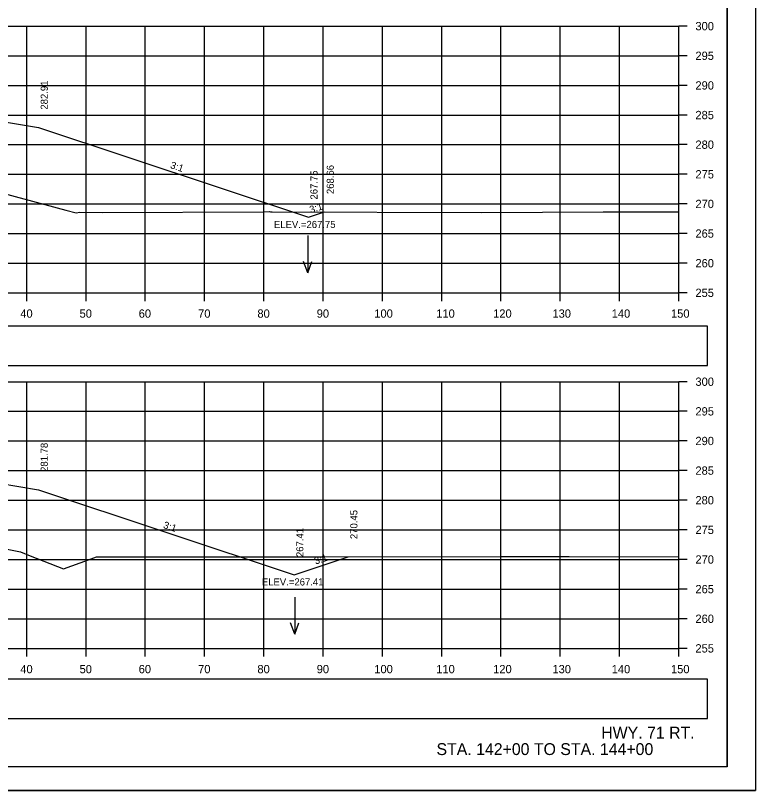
# Model space of a CAD drawing. Extents: x 285 to 4233, y -659 to 3710.
# Drawn here: x 2597.6 to 2722.4, y 2749.6 to 2880.3 of the extents above; entities that cross this region are included whole.
import ezdxf

# ---------------------------------------------------------------- set-up
doc = ezdxf.new("R2010")
doc.units = 0
for name, color, linetype in [('R_Axis', 7, 'Continuous'), ('R_Axis Annot', 7, 'Continuous'), ('R_Border', 7, 'Continuous'), ('R_Draft', 7, 'Continuous'), ('R_Exist Surface', 7, 'Continuous'), ('R_Fin Surface', 7, 'Continuous'), ('R_Grid', 7, 'Continuous'), ('R_No Plot', 7, 'Continuous'), ('R_Water Annot', 7, 'Continuous'), ('R_Xsect Elev', 7, 'Continuous'), ('R_Xsect Slope', 7, 'Continuous')]:
    doc.layers.add(name, color=color, linetype=linetype)

msp = doc.modelspace()

# ---------------------------------------------------------------- linework, layer by layer
at = {"layer": 'R_Axis'}
for p, q in [((2709.5, 2833.55), (2709.5, 2878.55)), ((2710.9, 2878.55), (2709.5, 2878.55)), ((2710.9, 2873.55), (2709.5, 2873.55)), ((2710.9, 2868.55), (2709.5, 2868.55)), ((2710.9, 2863.55), (2709.5, 2863.55)), ((2710.9, 2858.55), (2709.5, 2858.55)), ((2710.9, 2853.55), (2709.5, 2853.55)), ((2710.9, 2848.55), (2709.5, 2848.55)), ((2710.9, 2843.55), (2709.5, 2843.55)), ((2710.9, 2838.55), (2709.5, 2838.55)), ((2409.5, 2833.55), (2709.5, 2833.55)), ((2599.5, 2832.15), (2599.5, 2833.55)), ((2609.5, 2832.15), (2609.5, 2833.55)), ((2619.5, 2832.15), (2619.5, 2833.55)), ((2629.5, 2832.15), (2629.5, 2833.55)), ((2639.5, 2832.15), (2639.5, 2833.55)), ((2649.5, 2832.15), (2649.5, 2833.55)), ((2659.5, 2832.15), (2659.5, 2833.55)), ((2669.5, 2832.15), (2669.5, 2833.55)), ((2679.5, 2832.15), (2679.5, 2833.55)), ((2689.5, 2832.15), (2689.5, 2833.55)), ((2699.5, 2832.15), (2699.5, 2833.55)), ((2709.5, 2832.15), (2709.5, 2833.55)), ((2710.9, 2833.55), (2709.5, 2833.55)), ((2709.5, 2773.55), (2709.5, 2818.55)), ((2710.9, 2818.55), (2709.5, 2818.55)), ((2710.9, 2813.55), (2709.5, 2813.55)), ((2710.9, 2808.55), (2709.5, 2808.55)), ((2710.9, 2803.55), (2709.5, 2803.55)), ((2710.9, 2798.55), (2709.5, 2798.55)), ((2710.9, 2793.55), (2709.5, 2793.55)), ((2710.9, 2788.55), (2709.5, 2788.55)), ((2710.9, 2783.55), (2709.5, 2783.55)), ((2710.9, 2778.55), (2709.5, 2778.55)), ((2409.5, 2773.55), (2709.5, 2773.55)), ((2599.5, 2772.15), (2599.5, 2773.55)), ((2609.5, 2772.15), (2609.5, 2773.55)), ((2619.5, 2772.15), (2619.5, 2773.55)), ((2629.5, 2772.15), (2629.5, 2773.55)), ((2639.5, 2772.15), (2639.5, 2773.55)), ((2649.5, 2772.15), (2649.5, 2773.55)), ((2659.5, 2772.15), (2659.5, 2773.55)), ((2669.5, 2772.15), (2669.5, 2773.55)), ((2679.5, 2772.15), (2679.5, 2773.55)), ((2689.5, 2772.15), (2689.5, 2773.55)), ((2699.5, 2772.15), (2699.5, 2773.55)), ((2709.5, 2772.15), (2709.5, 2773.55)), ((2710.9, 2773.55), (2709.5, 2773.55))]:
    msp.add_line(p, q, dxfattribs=at)
at = {"layer": 'R_Axis Annot'}
for points in [[(2573.96, 2821.27), (2714.32, 2821.27), (2714.32, 2827.92), (2573.96, 2827.92)], [(2573.96, 2761.72), (2714.32, 2761.72), (2714.32, 2768.37), (2573.96, 2768.37)]]:
    msp.add_lwpolyline(points, close=True, dxfattribs=at)
at = {"layer": 'R_Border'}
for q in [(2717.68, 2959.01), (2401.5, 2753.55)]:
    msp.add_line((2717.68, 2753.55), q, dxfattribs=at)
at = {"layer": 'R_Exist Surface'}
for points in [[(2595.46, 2850.36), (2606.11, 2847.51), (2607.83, 2847.02), (2608.45, 2847.18), (2612.22, 2847.12), (2639.36, 2847.24), (2640.47, 2847.25), (2640.62, 2847.24), (2640.89, 2847.24), (2676.27, 2847.11), (2696.73, 2847.2), (2709.5, 2847.2)], [(2593.88, 2790.76), (2598.45, 2789.83), (2600.1, 2789.19), (2605.67, 2786.96), (2609.91, 2788.49), (2611.26, 2788.98), (2621.96, 2788.99), (2622.84, 2788.99), (2626.8, 2789), (2649.62, 2788.99), (2679.57, 2789.03), (2683.13, 2789.04), (2691, 2789.04), (2709.5, 2789.01)]]:
    msp.add_lwpolyline(points, dxfattribs=at)
at = {"layer": 'R_Fin Surface'}
for points in [[(2482.96, 2845.84), (2496.27, 2850.28), (2516.14, 2856.91), (2540.14, 2860.91), (2546.14, 2861.47), (2547.5, 2861.6), (2571.5, 2863.85), (2573.5, 2864.04), (2581.5, 2864.79), (2601.5, 2861.46), (2647, 2846.29), (2649.75, 2847.21)], [(2494.24, 2788.15), (2517.5, 2795.9), (2541.5, 2799.9), (2547.5, 2800.47), (2571.5, 2802.72), (2573.5, 2802.91), (2581.5, 2803.66), (2601.5, 2800.33), (2644.62, 2785.96), (2653.73, 2788.99)]]:
    msp.add_lwpolyline(points, dxfattribs=at)
at = {"layer": 'R_Grid'}
for p, q in [((2409.5, 2878.55), (2709.5, 2878.55)), ((2599.5, 2833.55), (2599.5, 2878.55)), ((2609.5, 2833.55), (2609.5, 2878.55)), ((2619.5, 2833.55), (2619.5, 2878.55)), ((2629.5, 2833.55), (2629.5, 2878.55)), ((2639.5, 2833.55), (2639.5, 2878.55)), ((2649.5, 2833.55), (2649.5, 2878.55)), ((2659.5, 2833.55), (2659.5, 2878.55)), ((2669.5, 2833.55), (2669.5, 2878.55)), ((2679.5, 2833.55), (2679.5, 2878.55)), ((2689.5, 2833.55), (2689.5, 2878.55)), ((2699.5, 2833.55), (2699.5, 2878.55)), ((2709.5, 2833.55), (2709.5, 2878.55)), ((2409.5, 2873.55), (2709.5, 2873.55)), ((2409.5, 2868.55), (2709.5, 2868.55)), ((2409.5, 2863.55), (2709.5, 2863.55)), ((2409.5, 2858.55), (2709.5, 2858.55)), ((2409.5, 2853.55), (2709.5, 2853.55)), ((2409.5, 2848.55), (2709.5, 2848.55)), ((2409.5, 2843.55), (2709.5, 2843.55)), ((2409.5, 2838.55), (2709.5, 2838.55)), ((2409.5, 2833.55), (2709.5, 2833.55)), ((2409.5, 2818.55), (2709.5, 2818.55)), ((2599.5, 2773.55), (2599.5, 2818.55)), ((2609.5, 2773.55), (2609.5, 2818.55)), ((2619.5, 2773.55), (2619.5, 2818.55)), ((2629.5, 2773.55), (2629.5, 2818.55)), ((2639.5, 2773.55), (2639.5, 2818.55)), ((2649.5, 2773.55), (2649.5, 2818.55)), ((2659.5, 2773.55), (2659.5, 2818.55)), ((2669.5, 2773.55), (2669.5, 2818.55)), ((2679.5, 2773.55), (2679.5, 2818.55)), ((2689.5, 2773.55), (2689.5, 2818.55)), ((2699.5, 2773.55), (2699.5, 2818.55)), ((2709.5, 2773.55), (2709.5, 2818.55)), ((2409.5, 2813.55), (2709.5, 2813.55)), ((2409.5, 2808.55), (2709.5, 2808.55)), ((2409.5, 2803.55), (2709.5, 2803.55)), ((2409.5, 2798.55), (2709.5, 2798.55)), ((2409.5, 2793.55), (2709.5, 2793.55)), ((2409.5, 2788.55), (2709.5, 2788.55)), ((2409.5, 2783.55), (2709.5, 2783.55)), ((2409.5, 2778.55), (2709.5, 2778.55)), ((2409.5, 2773.55), (2709.5, 2773.55))]:
    msp.add_line(p, q, dxfattribs=at)
at = {"layer": 'R_No Plot'}
msp.add_line((2389.1, 2749.57), (2722.43, 2749.57), dxfattribs=at)
for points in [[(2389.09, 2962.9), (2722.43, 2962.9), (2722.43, 2749.56), (2389.09, 2749.56)], [(2635.42, 2959.01), (2655.04, 2959.01), (2655.04, 2949.13), (2671.15, 2949.13), (2694.35, 2949.13), (2694.47, 2920.97), (2717.68, 2920.97), (2717.68, 2753.55), (2401.5, 2753.55), (2401.5, 2959.01)]]:
    msp.add_lwpolyline(points, close=True, dxfattribs=at)
at = {"layer": 'R_Water Annot'}
for p, q in [((2646.91, 2843.21), (2646.91, 2836.92)), ((2646.91, 2836.92), (2646.21, 2838.85)), ((2646.91, 2836.92), (2647.61, 2838.85)), ((2644.7, 2782.21), (2644.7, 2775.93)), ((2644.7, 2775.93), (2644, 2777.85)), ((2644.7, 2775.93), (2645.4, 2777.85))]:
    msp.add_line(p, q, dxfattribs=at)

# ---------------------------------------------------------------- texts
at = {"layer": 'R_Axis Annot'}
for s, p in [('300', (2712.3, 2877.85)), ('295', (2712.3, 2872.85)), ('290', (2712.3, 2867.85)), ('285', (2712.3, 2862.85)), ('280', (2712.3, 2857.85)), ('275', (2712.3, 2852.85)), ('270', (2712.3, 2847.85)), ('265', (2712.3, 2842.85)), ('260', (2712.3, 2837.85)), ('255', (2712.3, 2832.85)), ('40', (2598.41, 2829.35)), ('50', (2608.41, 2829.35)), ('60', (2618.38, 2829.35)), ('70', (2628.41, 2829.35)), ('80', (2638.41, 2829.35)), ('90', (2648.41, 2829.35)), ('100', (2658.13, 2829.35)), ('110', (2668.58, 2829.35)), ('120', (2678.18, 2829.35)), ('130', (2688.18, 2829.35)), ('140', (2698.18, 2829.35)), ('150', (2708.18, 2829.35)), ('300', (2712.3, 2817.85)), ('295', (2712.3, 2812.85)), ('290', (2712.3, 2807.85)), ('285', (2712.3, 2802.85)), ('280', (2712.3, 2797.85)), ('275', (2712.3, 2792.85)), ('270', (2712.3, 2787.85)), ('265', (2712.3, 2782.85)), ('260', (2712.3, 2777.85)), ('255', (2712.3, 2772.85)), ('40', (2598.41, 2769.35)), ('50', (2608.41, 2769.35)), ('60', (2618.38, 2769.35)), ('70', (2628.41, 2769.35)), ('80', (2638.41, 2769.35)), ('90', (2648.41, 2769.35)), ('100', (2658.13, 2769.35)), ('110', (2668.58, 2769.35)), ('120', (2678.18, 2769.35)), ('130', (2688.18, 2769.35)), ('140', (2698.18, 2769.35)), ('150', (2708.18, 2769.35))]:
    msp.add_text(s, height=1.4, dxfattribs=at).set_placement(p)
at = {"layer": 'R_Draft'}
for s, p in [('HWY. 71 RT. ', (2696.41, 2758.33)), ('STA. 142+00 TO STA. 144+00', (2668.62, 2755.55))]:
    msp.add_text(s, height=2, dxfattribs=at).set_placement(p)
at = {"layer": 'R_Xsect Elev'}
for s, p in [('282.91', (2603.05, 2864.46)), ('268.66', (2651.3, 2850.21)), ('267.75', (2648.55, 2849.29)), ('281.78', (2603.05, 2803.33)), ('270.45', (2655.28, 2791.99)), ('267.41', (2646.17, 2788.96))]:
    msp.add_text(s, height=1.2, rotation=90, dxfattribs=at).set_placement(p)
for s, p in [('ELEV.=267.75', (2641.2, 2844.49)), ('ELEV.=267.41', (2639.16, 2784.16))]:
    msp.add_text(s, height=1.2, dxfattribs=at).set_placement(p)
at = {"layer": 'R_Xsect Slope'}
for rotation, p in [(341.5651, (2623.62, 2854.61)), (18.4349, (2647.42, 2846.96)), (341.5651, (2622.43, 2793.88)), (18.4349, (2648.23, 2787.69))]:
    msp.add_text('3:1', height=1.2, rotation=rotation, dxfattribs=at).set_placement(p)

doc.saveas('drawing.dxf')
